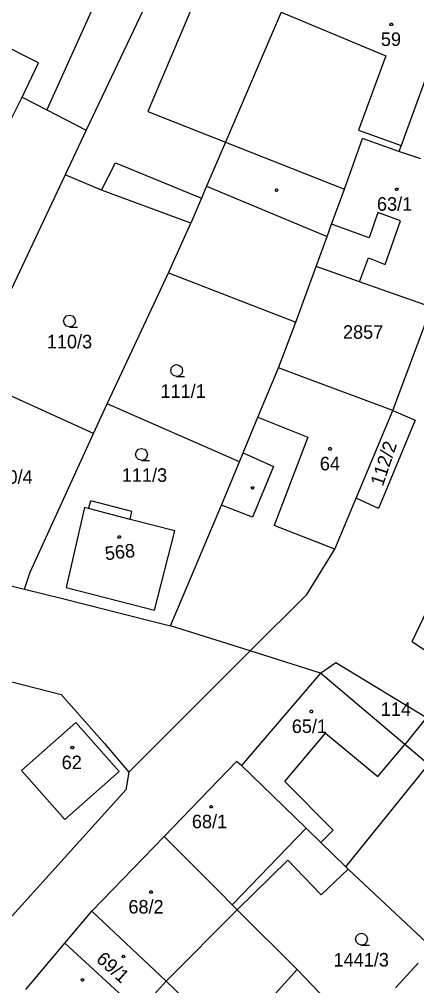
# Model space of a CAD drawing. Extents: x -580630 to -576196, y -1189024 to -1183567.
# Drawn here: x -578437.4 to -578387.5, y -1186145.7 to -1186024.3 of the extents above; entities that cross this region are included whole.
import ezdxf

# ---------------------------------------------------------------- set-up
doc = ezdxf.new("R2010")
doc.units = 0
for name, color, linetype in [('Vrstva 1', 7, 'Continuous'), ('Vrstva 18', 7, 'Continuous'), ('Vrstva 19', 7, 'Continuous'), ('Vrstva 25', 7, 'Continuous'), ('Vrstva 4', 7, 'Continuous')]:
    doc.layers.add(name, color=color, linetype=linetype)

msp = doc.modelspace()

# ---------------------------------------------------------------- linework, layer by layer
at = {"layer": 'Vrstva 1'}
for p, q in [((-578416.16, -1186011.17), (-578429, -1186038.27)), ((-578404.52, -1186023.44), (-578411.52, -1186039.78)), ((-578383.71, -1186024.33), (-578389.49, -1186040.18)), ((-578438.56, -1186037.13), (-578437.05, -1186034.11)), ((-578437.05, -1186034.11), (-578433.93, -1186035.72)), ((-578433.93, -1186035.72), (-578429, -1186038.27)), ((-578429, -1186038.27), (-578431.66, -1186043.88)), ((-578411.52, -1186039.78), (-578413.89, -1186045.29)), ((-578396.59, -1186045.68), (-578394.33, -1186039.32)), ((-578389.76, -1186040.94), (-578394.33, -1186039.32)), ((-578389.49, -1186040.18), (-578389.76, -1186040.94)), ((-578387.02, -1186041.85), (-578389.76, -1186040.94)), ((-578431.66, -1186043.88), (-578447.17, -1186076.65)), ((-578427.07, -1186045.78), (-578431.66, -1186043.88)), ((-578415.88, -1186049.95), (-578427.07, -1186045.78)), ((-578413.89, -1186045.29), (-578414.53, -1186046.79)), ((-578398.21, -1186050.05), (-578396.59, -1186045.68)), ((-578414.53, -1186046.79), (-578415.88, -1186049.95)), ((-578418.67, -1186056.19), (-578415.88, -1186049.95)), ((-578398.78, -1186051.6), (-578398.21, -1186050.05)), ((-578400.15, -1186055.37), (-578398.78, -1186051.6)), ((-578402.69, -1186062.37), (-578400.15, -1186055.37)), ((-578394.7, -1186057.29), (-578400.15, -1186055.37)), ((-578426.38, -1186072.62), (-578418.67, -1186056.19)), ((-578418.67, -1186056.19), (-578402.69, -1186062.37)), ((-578392.69, -1186058), (-578394.7, -1186057.29)), ((-578385.68, -1186060.47), (-578392.69, -1186058)), ((-578390.54, -1186073.48), (-578385.68, -1186060.47)), ((-578404.89, -1186068.12), (-578402.69, -1186062.37)), ((-578407.46, -1186074.32), (-578404.89, -1186068.12)), ((-578400.98, -1186069.58), (-578404.89, -1186068.12)), ((-578428.11, -1186076.36), (-578442.23, -1186069.91)), ((-578390.54, -1186073.48), (-578400.98, -1186069.58)), ((-578428.11, -1186076.36), (-578426.38, -1186072.62)), ((-578409.78, -1186079.9), (-578426.38, -1186072.62)), ((-578395.14, -1186084.48), (-578390.54, -1186073.48)), ((-578390.54, -1186073.48), (-578387.72, -1186074.68)), ((-578409.31, -1186078.78), (-578407.46, -1186074.32)), ((-578387.72, -1186074.68), (-578392.33, -1186085.78)), ((-578436.06, -1186093.77), (-578428.11, -1186076.36)), ((-578409.78, -1186079.9), (-578409.31, -1186078.78)), ((-578412.03, -1186085.35), (-578409.78, -1186079.9)), ((-578397.82, -1186090.88), (-578395.14, -1186084.48)), ((-578392.33, -1186085.78), (-578395.14, -1186084.48)), ((-578429.23, -1186085.65), (-578431.52, -1186095.67)), ((-578428.7, -1186085.79), (-578429.23, -1186085.65)), ((-578428.7, -1186085.79), (-578428.41, -1186084.82)), ((-578423.26, -1186086.16), (-578428.41, -1186084.82)), ((-578418.42, -1186100.51), (-578412.03, -1186085.35)), ((-578423.5, -1186087.13), (-578423.26, -1186086.16)), ((-578417.88, -1186088.58), (-578423.5, -1186087.13)), ((-578420.44, -1186098.54), (-578417.88, -1186088.58)), ((-578388.1, -1186102.48), (-578381.56, -1186088.71)), ((-578401.32, -1186096.56), (-578397.82, -1186090.88)), ((-578446.05, -1186093.62), (-578436.75, -1186095.9)), ((-578436.75, -1186095.9), (-578436.06, -1186093.77)), ((-578436.75, -1186095.9), (-578432, -1186097.09)), ((-578431.52, -1186095.67), (-578420.44, -1186098.54)), ((-578408.42, -1186103.65), (-578401.32, -1186096.56)), ((-578432, -1186097.09), (-578420.94, -1186099.87)), ((-578420.94, -1186099.87), (-578418.42, -1186100.51)), ((-578408.42, -1186103.65), (-578418.42, -1186100.51)), ((-578388.1, -1186102.48), (-578381.46, -1186106.96)), ((-578423.66, -1186118.89), (-578408.42, -1186103.65)), ((-578399.62, -1186106.43), (-578408.42, -1186103.65)), ((-578399.62, -1186106.43), (-578397.66, -1186105.11)), ((-578397.66, -1186105.11), (-578386.31, -1186112.02)), ((-578399.62, -1186106.43), (-578409.52, -1186118.04)), ((-578389.03, -1186115.39), (-578399.62, -1186106.43)), ((-578440.2, -1186107.08), (-578432.15, -1186109.11)), ((-578426.72, -1186115.26), (-578432.15, -1186109.11)), ((-578386.31, -1186112.02), (-578389.03, -1186115.39)), ((-578426.72, -1186115.26), (-578423.66, -1186118.89)), ((-578386.03, -1186117.93), (-578389.03, -1186115.39)), ((-578410.16, -1186117.55), (-578419.22, -1186126.97)), ((-578409.52, -1186118.04), (-578410.16, -1186117.55)), ((-578409.52, -1186118.04), (-578405.58, -1186121.87)), ((-578396.44, -1186130.75), (-578386.03, -1186117.93)), ((-578423.66, -1186118.89), (-578424.03, -1186121.09)), ((-578424.03, -1186121.09), (-578439.42, -1186138.18)), ((-578405.58, -1186121.87), (-578401.41, -1186125.92)), ((-578401.41, -1186125.92), (-578399.55, -1186127.72)), ((-578428.3, -1186136.32), (-578419.22, -1186126.97)), ((-578419.22, -1186126.97), (-578412.15, -1186134.04)), ((-578399.55, -1186127.72), (-578396.44, -1186130.75)), ((-578403.68, -1186129.94), (-578410.04, -1186136.16)), ((-578402.77, -1186130.87), (-578403.68, -1186129.94)), ((-578396.13, -1186131.04), (-578396.44, -1186130.75)), ((-578402.77, -1186130.87), (-578399.53, -1186134.28)), ((-578399.53, -1186134.28), (-578396.13, -1186131.04)), ((-578385.58, -1186140.95), (-578396.13, -1186131.04)), ((-578410.68, -1186135.52), (-578412.15, -1186134.04)), ((-578410.04, -1186136.16), (-578410.68, -1186135.52)), ((-578431.7, -1186140.35), (-578428.3, -1186136.32)), ((-578428.3, -1186136.32), (-578418.99, -1186145.13)), ((-578402.54, -1186143.67), (-578410.04, -1186136.16)), ((-578436.6, -1186146.15), (-578431.7, -1186140.35)), ((-578431.7, -1186140.35), (-578422.38, -1186148.91)), ((-578387.34, -1186142.87), (-578390.18, -1186145.96)), ((-578402.54, -1186143.67), (-578410.87, -1186152.81)), ((-578402.54, -1186143.67), (-578398.74, -1186147.63)), ((-578422.38, -1186148.91), (-578418.99, -1186145.13)), ((-578418.99, -1186145.13), (-578410.87, -1186152.81))]:
    msp.add_line(p, q, dxfattribs=at)
at = {"layer": 'Vrstva 25'}
for points in [[(-578390.62, -1186024.84), (-578390.53, -1186024.99), (-578390.62, -1186025.14), (-578390.8, -1186025.14), (-578390.89, -1186024.99), (-578390.8, -1186024.84)], [(-578405.04, -1186045.65), (-578404.95, -1186045.8), (-578405.04, -1186045.95), (-578405.22, -1186045.95), (-578405.31, -1186045.8), (-578405.22, -1186045.65)], [(-578389.94, -1186045.53), (-578389.85, -1186045.68), (-578389.94, -1186045.83), (-578390.12, -1186045.83), (-578390.21, -1186045.68), (-578390.12, -1186045.53)], [(-578398.33, -1186078.13), (-578398.24, -1186078.28), (-578398.33, -1186078.43), (-578398.51, -1186078.43), (-578398.6, -1186078.28), (-578398.51, -1186078.13)], [(-578408.04, -1186083.04), (-578407.95, -1186083.19), (-578408.04, -1186083.34), (-578408.22, -1186083.34), (-578408.31, -1186083.19), (-578408.22, -1186083.04)], [(-578424.77, -1186089.21), (-578424.68, -1186089.36), (-578424.77, -1186089.51), (-578424.95, -1186089.51), (-578425.04, -1186089.36), (-578424.95, -1186089.21)], [(-578400.67, -1186111.11), (-578400.58, -1186111.26), (-578400.67, -1186111.41), (-578400.85, -1186111.41), (-578400.94, -1186111.26), (-578400.85, -1186111.11)], [(-578430.66, -1186115.65), (-578430.57, -1186115.8), (-578430.66, -1186115.95), (-578430.84, -1186115.95), (-578430.93, -1186115.8), (-578430.84, -1186115.65)], [(-578413.23, -1186123.07), (-578413.14, -1186123.22), (-578413.23, -1186123.37), (-578413.41, -1186123.37), (-578413.5, -1186123.22), (-578413.41, -1186123.07)], [(-578420.78, -1186133.78), (-578420.69, -1186133.93), (-578420.78, -1186134.08), (-578420.96, -1186134.08), (-578421.05, -1186133.93), (-578420.96, -1186133.78)], [(-578424.23, -1186141.86), (-578424.14, -1186142.01), (-578424.23, -1186142.16), (-578424.41, -1186142.16), (-578424.5, -1186142.01), (-578424.41, -1186141.86)], [(-578429.38, -1186144.81), (-578429.29, -1186144.96), (-578429.38, -1186145.11), (-578429.56, -1186145.11), (-578429.65, -1186144.96), (-578429.56, -1186144.81)]]:
    msp.add_lwpolyline(points, close=True, dxfattribs=at)
for points in [[(-578431.1, -1186062.96), (-578431.48, -1186062.86), (-578431.75, -1186062.59), (-578431.85, -1186062.22), (-578431.75, -1186061.85), (-578431.48, -1186061.58), (-578431.11, -1186061.48), (-578430.74, -1186061.58), (-578430.47, -1186061.85), (-578430.37, -1186062.23), (-578430.47, -1186062.61), (-578430.74, -1186062.88), (-578431.12, -1186062.98), (-578430.12, -1186062.98)], [(-578417.65, -1186069.18), (-578418.03, -1186069.08), (-578418.3, -1186068.81), (-578418.4, -1186068.44), (-578418.3, -1186068.07), (-578418.03, -1186067.8), (-578417.66, -1186067.7), (-578417.29, -1186067.8), (-578417.02, -1186068.07), (-578416.92, -1186068.45), (-578417.02, -1186068.83), (-578417.29, -1186069.1), (-578417.67, -1186069.2), (-578416.67, -1186069.2)], [(-578422.06, -1186079.72), (-578422.44, -1186079.62), (-578422.71, -1186079.35), (-578422.81, -1186078.98), (-578422.71, -1186078.61), (-578422.44, -1186078.34), (-578422.07, -1186078.24), (-578421.7, -1186078.34), (-578421.43, -1186078.61), (-578421.33, -1186078.99), (-578421.43, -1186079.37), (-578421.7, -1186079.64), (-578422.08, -1186079.74), (-578421.08, -1186079.74)], [(-578394.45, -1186140.58), (-578394.83, -1186140.48), (-578395.1, -1186140.21), (-578395.2, -1186139.84), (-578395.1, -1186139.47), (-578394.83, -1186139.2), (-578394.46, -1186139.1), (-578394.09, -1186139.2), (-578393.82, -1186139.47), (-578393.72, -1186139.85), (-578393.82, -1186140.23), (-578394.09, -1186140.5), (-578394.47, -1186140.6), (-578393.47, -1186140.6)]]:
    msp.add_lwpolyline(points, dxfattribs=at)
at = {"layer": 'Vrstva 4'}
for p, q in [((-578424.58, -1186014.92), (-578433.93, -1186035.72)), ((-578414.29, -1186019.45), (-578421.28, -1186035.92)), ((-578404.52, -1186023.44), (-578391.38, -1186028.92)), ((-578434.98, -1186029.81), (-578441.28, -1186026.65)), ((-578437.05, -1186034.11), (-578434.98, -1186029.81)), ((-578391.38, -1186028.92), (-578394.82, -1186038.25)), ((-578421.28, -1186035.92), (-578411.52, -1186039.78)), ((-578394.82, -1186038.25), (-578389.49, -1186040.18)), ((-578411.52, -1186039.78), (-578396.59, -1186045.68)), ((-578427.07, -1186045.78), (-578425.35, -1186042.36)), ((-578425.35, -1186042.36), (-578414.53, -1186046.79)), ((-578413.89, -1186045.29), (-578398.78, -1186051.6)), ((-578392.39, -1186048.6), (-578393.49, -1186051.77)), ((-578389.57, -1186049.63), (-578392.39, -1186048.6)), ((-578393.49, -1186051.77), (-578398.21, -1186050.05)), ((-578391.5, -1186055.14), (-578389.57, -1186049.63)), ((-578394.7, -1186057.29), (-578393.56, -1186054.31)), ((-578393.56, -1186054.31), (-578391.5, -1186055.14)), ((-578407.46, -1186074.32), (-578401.21, -1186076.82)), ((-578401.21, -1186076.82), (-578405.43, -1186087.91)), ((-578409.31, -1186078.78), (-578405.49, -1186080.5)), ((-578405.49, -1186080.5), (-578408.14, -1186086.86)), ((-578423.5, -1186087.13), (-578428.7, -1186085.79)), ((-578408.14, -1186086.86), (-578412.03, -1186085.35)), ((-578397.82, -1186090.88), (-578405.43, -1186087.91)), ((-578430.31, -1186112.64), (-578437.13, -1186118.66)), ((-578424.88, -1186118.79), (-578430.31, -1186112.64)), ((-578404.07, -1186120.06), (-578398.98, -1186113.96)), ((-578398.98, -1186113.96), (-578392.41, -1186119.44)), ((-578392.41, -1186119.44), (-578389.03, -1186115.39)), ((-578431.7, -1186124.81), (-578437.13, -1186118.66)), ((-578424.88, -1186118.79), (-578431.7, -1186124.81)), ((-578398.02, -1186126.14), (-578404.07, -1186120.06)), ((-578410.68, -1186135.52), (-578401.41, -1186125.92)), ((-578399.55, -1186127.72), (-578398.02, -1186126.14)), ((-578418.99, -1186145.13), (-578410.04, -1186136.16))]:
    msp.add_line(p, q, dxfattribs=at)

# ---------------------------------------------------------------- texts
at = {"layer": 'Vrstva 18'}
for s, p in [('2857', (-578396.781, -1186064.46)), ('110/3', (-578433.951, -1186065.66)), ('111/1', (-578419.691, -1186071.88)), ('110/4', (-578441.414, -1186082.66)), ('111/3', (-578424.536, -1186082.42)), ('114', (-578392.038, -1186111.81)), ('1441/3', (-578397.963, -1186143.28))]:
    msp.add_text(s, height=1.7, dxfattribs=at).set_placement(p)
msp.add_text('112/2', height=1.7, rotation=71.56243, dxfattribs=at).set_placement((-578391.772, -1186083.076))
at = {"layer": 'Vrstva 19'}
for s, p in [('59', (-578392.022, -1186027.69)), ('63/1', (-578392.513, -1186048.38)), ('64', (-578399.685, -1186080.98)), ('65/1', (-578403.203, -1186113.96)), ('62', (-578432.089, -1186118.5)), ('68/1', (-578415.743, -1186125.92)), ('68/2', (-578423.714, -1186136.63))]:
    msp.add_text(s, height=1.7, dxfattribs=at).set_placement(p)
for s, rotation, p in [('568', 6.35983, (-578426.569, -1186092.274)), ('69/1', 318.10617, (-578427.873, -1186142.53))]:
    msp.add_text(s, height=1.7, rotation=rotation, dxfattribs=at).set_placement(p)

doc.saveas('drawing.dxf')
